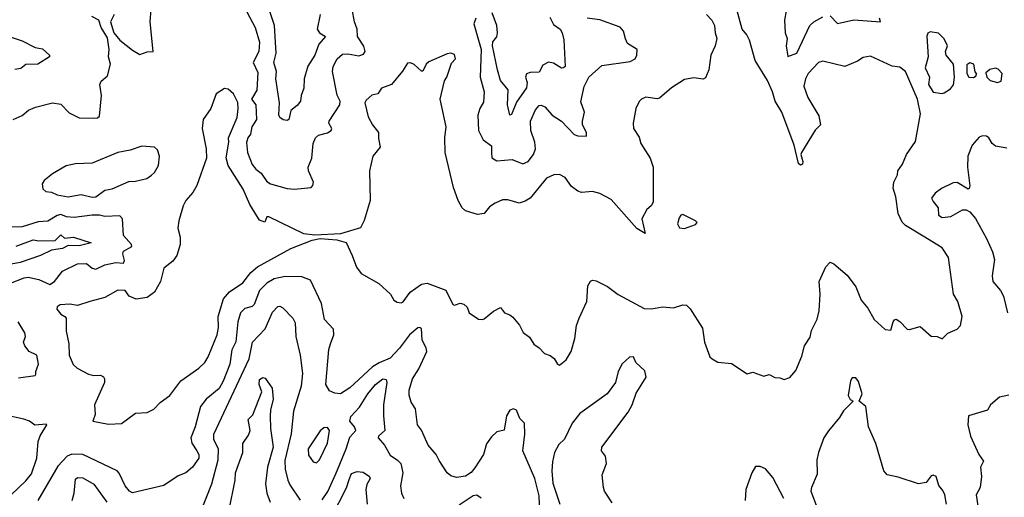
# Model space of a CAD drawing. Extents: x 1690054 to 1842981, y 782881 to 914114.
# Tile 329 of 656: x 1728112 to 1733462, y 894192 to 896787. Entities that reach past the tile are written whole.
import ezdxf

# ---------------------------------------------------------------- set-up
doc = ezdxf.new("R2010")
doc.units = 0

msp = doc.modelspace()

# ---------------------------------------------------------------- linework, layer by layer
at = {"layer": '0CON10XD'}
for points in [[(1728595, 894588.9), (1728665, 894592.5), (1728740.9, 894649.1), (1728805, 894652.9), (1728839.8, 894670.2), (1728875, 894707.5), (1728927.1, 894745), (1728987.5, 894825), (1729085, 894894.4), (1729117.1, 894925), (1729135.4, 894954.6), (1729184.6, 895075), (1729191.2, 895115), (1729190.8, 895175), (1729219.8, 895270.2), (1729251.9, 895308.1), (1729325, 895358.1), (1729367.3, 895412.7), (1729403.3, 895445), (1729585, 895543.6), (1729701.2, 895588.8), (1729745, 895598.8), (1729835, 895590.8), (1729885, 895576.2), (1729917.5, 895505), (1729942.1, 895442.1), (1729967.3, 895407.3), (1730063, 895353), (1730125.9, 895295.9), (1730145, 895263.3), (1730162, 895252), (1730185, 895248.8), (1730195, 895254), (1730233.3, 895306.7), (1730295, 895349.4), (1730325, 895355.6), (1730428.1, 895318.1), (1730465, 895238.8), (1730475, 895236.2), (1730505, 895247.1), (1730525, 895241.4), (1730542.5, 895225), (1730555, 895193.8), (1730605, 895160), (1730625, 895157.5), (1730635, 895162.5), (1730685.9, 895204.1), (1730725, 895222.5), (1730746.7, 895195), (1730775, 895184), (1730790.6, 895170.6), (1730826.8, 895126.8), (1730848.3, 895088.3), (1730882.5, 895062.5), (1730905, 895023.3), (1730934.2, 895004.2), (1730962.7, 894972.7), (1730995, 894962), (1731016.8, 894946.8), (1731033.3, 894915), (1731045, 894910), (1731081.7, 894938.3), (1731107.5, 894985), (1731128.8, 895055), (1731137.5, 895125), (1731152.5, 895165), (1731194, 895255), (1731198.3, 895341.7), (1731214.1, 895365.9), (1731225, 895371.2), (1731245, 895368), (1731305, 895338), (1731364.5, 895294.5), (1731505, 895217.1), (1731545, 895215.6), (1731605, 895226.2), (1731665, 895222), (1731715, 895237.1), (1731735, 895235.8), (1731755, 895216.2), (1731821.7, 895111.7), (1731833.3, 895035), (1731862.5, 894955), (1731873.9, 894943.9), (1731906.2, 894926.2), (1731978.7, 894918.7), (1732065, 894863.3), (1732095, 894872.5), (1732155, 894850), (1732185, 894860), (1732215, 894842.5), (1732241.7, 894841.7), (1732265, 894832.5), (1732296.4, 894843.6), (1732328.3, 894881.7), (1732361.7, 894958.3), (1732376.2, 895015), (1732407.9, 895062.1), (1732415, 895097.5), (1732445, 895160), (1732456.2, 895205), (1732460.8, 895295), (1732456.7, 895365), (1732492.5, 895445), (1732515, 895470), (1732535, 895460), (1732608.6, 895398.6), (1732655.3, 895335.3), (1732683.6, 895263.6), (1732720.2, 895220.2), (1732755, 895158.8), (1732815, 895103.8), (1732845, 895100), (1732858, 895145), (1732865, 895156.7), (1732875, 895160), (1732895, 895148), (1732935, 895106.2), (1732946.4, 895103.6), (1733005, 895120), (1733065, 895067.5), (1733096.4, 895066.4), (1733125, 895053.3), (1733155, 895083.3), (1733206.7, 895105), (1733223.3, 895125), (1733233.3, 895175), (1733210, 895255), (1733185.7, 895295.7), (1733158.6, 895495), (1733125, 895546.9), (1733020.7, 895610.7), (1732925, 895668.9), (1732907.3, 895687.3), (1732884.8, 895734.8), (1732873.1, 895825), (1732858.5, 895871.5), (1732861.4, 895905), (1732881.2, 895945), (1732884.2, 895965), (1732908, 896002), (1732930, 896055), (1732980, 896125), (1733006.4, 896275), (1732991, 896355), (1732925, 896505.5), (1732895, 896529.2), (1732852.5, 896535), (1732735, 896588.6), (1732695, 896581.4), (1732665, 896561.4), (1732595, 896533.3), (1732475, 896562.5), (1732452, 896555), (1732397.1, 896495), (1732381.8, 896465), (1732373.2, 896426.8), (1732393.9, 896365), (1732453.5, 896265), (1732464, 896215), (1732435, 896186.7), (1732360, 896065), (1732356.7, 896055), (1732367.3, 896017.3), (1732365, 896002.5), (1732355, 895997.5), (1732343.3, 896005), (1732320, 896105), (1732253.9, 896283.9), (1732216.2, 896345), (1732202.7, 896395), (1732175, 896456), (1732108.9, 896565), (1732077.5, 896675), (1732063.1, 896705), (1732037.8, 896735), (1731998.8, 896875)], [(1729317.9, 896885), (1729390.6, 896745), (1729414.2, 896664.2), (1729410.7, 896615), (1729381.2, 896555), (1729405, 896500), (1729399.8, 896405), (1729371.8, 896355), (1729394.3, 896325), (1729397.8, 896245), (1729373.5, 896205), (1729365.4, 896165), (1729350.8, 896145), (1729345, 896120), (1729349.5, 896065), (1729375, 895999.5), (1729395, 895974.6), (1729423.7, 895953.7), (1729455, 895907.9), (1729475, 895896.1), (1729565, 895870.5), (1729604.4, 895865.6), (1729695, 895875.8), (1729705, 895886.7), (1729708.1, 895905), (1729680.6, 895965), (1729679.4, 895985), (1729700, 896035), (1729705.6, 896115), (1729718.5, 896145), (1729735, 896160)], [(1729744.7, 896815), (1729728.2, 896735), (1729740, 896715), (1729772.9, 896695), (1729737.7, 896655), (1729716.2, 896595), (1729677.8, 896535), (1729656.9, 896465), (1729655.4, 896414.6), (1729640.6, 896375), (1729637.1, 896345), (1729619.8, 896320.2), (1729585.8, 896294.2), (1729575, 896244.3), (1729565, 896238.6), (1729543.1, 896243.1), (1729525.7, 896255.7), (1729520.7, 896270.7), (1729522.7, 896335), (1729503.1, 896465), (1729507.5, 896505), (1729493.5, 896555), (1729504.8, 896605.2), (1729495.7, 896755), (1729451.3, 896891.3)], [(1731843.3, 896815), (1731872.5, 896785), (1731887.5, 896755), (1731890, 896715), (1731900, 896685), (1731890, 896645), (1731866.7, 896595), (1731855.8, 896515), (1731838.3, 896471.7), (1731825, 896464), (1731775, 896470.8), (1731725, 896462), (1731652.8, 896417.2), (1731589.1, 896360.9), (1731575, 896357.5), (1731515, 896365.6), (1731490, 896355), (1731477.3, 896342.7), (1731460, 896305), (1731445.7, 896225), (1731447.1, 896195), (1731478.3, 896148.3), (1731487.5, 896115), (1731537.5, 896035), (1731554.2, 895985), (1731553.3, 895795), (1731543.3, 895775), (1731518.8, 895755), (1731492.9, 895705), (1731510, 895625), (1731465, 895651.9), (1731325, 895810.8), (1731265, 895842.5), (1731224.3, 895854.3), (1731165, 895848.9), (1731144.6, 895854.6), (1731110.3, 895880.3), (1731075, 895928.8), (1731045, 895946), (1731015, 895944.2), (1730975, 895925.8), (1730885, 895818), (1730859.1, 895800.9), (1730825, 895790.8), (1730765, 895809.2), (1730735, 895807.5), (1730695, 895790.8), (1730665, 895770), (1730635, 895734.3), (1730598.5, 895728.5), (1730535, 895748.1), (1730516.9, 895765), (1730494.7, 895804.7), (1730468.9, 895875), (1730422.9, 896065), (1730421.4, 896145), (1730429.4, 896205), (1730397.1, 896355), (1730420, 896455), (1730433.3, 896475), (1730458.6, 896551.4), (1730479.2, 896575), (1730475, 896598.8), (1730455, 896606), (1730435, 896601.2), (1730335, 896558.8), (1730321.2, 896545), (1730303, 896507), (1730295, 896506.7), (1730255, 896543.8), (1730235, 896553.3), (1730219.3, 896550.7), (1730192.3, 896507.7), (1730131.2, 896435), (1730077.5, 896415), (1730057.5, 896385), (1730025, 896376.2), (1729995, 896350), (1729988, 896335), (1730005, 896260), (1730028, 896215), (1730060.8, 896175), (1730062, 896142), (1730070, 896095), (1730031.2, 896045), (1730012, 895965), (1730016.7, 895805), (1729983.2, 895696.8), (1729963, 895657), (1729855, 895624.2), (1729715, 895615.8), (1729655, 895624), (1729465, 895716.2), (1729453.9, 895716.1), (1729443.3, 895686.7), (1729415, 895697.1), (1729362.6, 895782.6), (1729326.7, 895866.7), (1729243.9, 895995), (1729232.9, 896037.1), (1729248.3, 896121.7), (1729245.7, 896145), (1729293.9, 896255), (1729298.7, 896305), (1729297.7, 896337.7), (1729274.4, 896384.4), (1729245, 896410), (1729225, 896413.3), (1729180, 896385), (1729150, 896305), (1729109.2, 896245), (1729102.9, 896195), (1729125.8, 896085), (1729127.5, 896035), (1729074.3, 895885.7), (1729051.7, 895848.3), (1729014, 895805), (1729000, 895775), (1728976, 895695), (1728970.8, 895655), (1728984.2, 895605), (1728984.1, 895565.9), (1728965.8, 895505), (1728944.4, 895475.6), (1728895, 895436.7), (1728877.5, 895365), (1728845, 895306.2), (1728805, 895277.5), (1728745, 895269.2), (1728706.7, 895285), (1728685, 895315.8), (1728645, 895317.1), (1728575, 895277.5), (1728492.5, 895255), (1728425.6, 895234.4), (1728385, 895241.2), (1728332.4, 895237.6), (1728315, 895226.7), (1728313.5, 895213.5), (1728335, 895186.2), (1728357.5, 895175), (1728363.8, 895165), (1728364.4, 895095), (1728379.2, 895025), (1728380.6, 894965), (1728402.8, 894912.8), (1728424.5, 894894.5), (1728485, 894861.2), (1728515, 894854.3), (1728550, 894855), (1728566.4, 894846.4), (1728572.5, 894835), (1728573.3, 894815), (1728518, 894695), (1728522.3, 894642.3), (1728509.2, 894605), (1728595, 894588.9)], [(1728624.4, 896815), (1728605.8, 896775), (1728623.3, 896715), (1728656.6, 896676.6), (1728725, 896622), (1728765, 896598), (1728805, 896613.3), (1728837.5, 896615), (1728821.1, 896775), (1728826.2, 896845)], [(1729735, 896160), (1729785, 896172.5), (1729803.8, 896185), (1729807.9, 896195), (1729792.3, 896225), (1729793.8, 896235), (1729852, 896325), (1729853.4, 896345), (1729836.7, 896376.7), (1729811.8, 896505), (1729815, 896532), (1729836.4, 896575), (1729865, 896599.3), (1729895, 896601.6), (1729955, 896591.5), (1729980.1, 896599.9), (1729989.6, 896615), (1729982.4, 896642.4), (1729947.5, 896695), (1729945.4, 896735.4), (1729930.8, 896775), (1729918.5, 896845)], [(1730991.6, 896801.6), (1731011.8, 896761.8), (1731048, 896735), (1731060, 896715), (1731067.9, 896677.9), (1731075, 896532.5), (1731067.5, 896525), (1731055, 896524.2), (1731011.7, 896551.7), (1730985, 896555.8), (1730955, 896540.8), (1730935, 896501.4), (1730885, 896500.8), (1730866.2, 896493.8), (1730860.7, 896475), (1730869.2, 896445), (1730865, 896417.5), (1730811.7, 896338.2), (1730785, 896272.5), (1730775, 896267.5), (1730761.8, 896325), (1730766.8, 896406.8), (1730725, 896457.5), (1730707.8, 896515), (1730680.4, 896645), (1730682.4, 896667.6), (1730705, 896693.3), (1730708.2, 896715), (1730704.6, 896755.4), (1730679.7, 896825)], [(1732276.2, 896835), (1732268.2, 896785), (1732270.8, 896715), (1732282, 896685), (1732275.8, 896645), (1732285, 896587.5), (1732335, 896606.1), (1732404.7, 896755), (1732426.2, 896775), (1732475, 896802.1)], [(1728075.6, 896244.4), (1728125, 896265.8), (1728158.8, 896295), (1728198.3, 896311.7), (1728290, 896335), (1728335, 896328.1), (1728380.9, 896280.9), (1728435, 896254.2), (1728515, 896251.8), (1728535.3, 896254.7), (1728545, 896262.5), (1728555.5, 896375), (1728547.1, 896435), (1728555, 896453.8), (1728588.1, 896481.9), (1728604.3, 896545), (1728594.3, 896585), (1728597.5, 896625), (1728589.3, 896689.3), (1728553.8, 896745), (1728542.5, 896785), (1728504.2, 896804.2)], [(1730589.7, 896795), (1730580.2, 896765), (1730619, 896625), (1730614.2, 896475), (1730635.5, 896395), (1730631.1, 896338.9), (1730612.2, 896305), (1730601.5, 896268.5), (1730604.7, 896185), (1730630, 896135), (1730675, 896102), (1730675.4, 896064.6), (1730677.1, 896037.1), (1730705, 896019.6), (1730787.1, 896027.1), (1730845, 896003.3), (1730875, 896016.5), (1730904.2, 896055), (1730913.8, 896085), (1730911.7, 896121.7), (1730889.5, 896185), (1730887.1, 896235), (1730915, 896298.1), (1730935, 896320), (1730945, 896322.9), (1730965, 896314), (1731005, 896268), (1731055, 896235.6), (1731125, 896163.8), (1731145, 896156.5), (1731192.5, 896155), (1731191.1, 896175), (1731170.4, 896215), (1731169.2, 896235), (1731181.2, 896285), (1731160.2, 896340.2), (1731179.3, 896425), (1731204.8, 896475.2), (1731275, 896538.2), (1731429.2, 896560.8), (1731456.2, 896573.8), (1731465.7, 896595), (1731467.5, 896625), (1731415, 896658.6), (1731403.2, 896683.2), (1731392.5, 896725), (1731375, 896745.8), (1731265, 896786.2), (1731195, 896795.3)], [(1732515, 896808.5), (1732555, 896765.5), (1732645, 896787), (1732788.8, 896775), (1732784.5, 896795)], [(1733124, 896386), (1733135, 896390), (1733169.1, 896410.9), (1733186.4, 896433.6), (1733190.5, 896475), (1733185.6, 896545), (1733145.8, 896595), (1733142.5, 896615), (1733153.8, 896645), (1733135, 896683.3), (1733105, 896713.3), (1733058.3, 896721.7), (1733047, 896713), (1733041.7, 896698.3), (1733048.8, 896585), (1733032.5, 896525), (1733054.7, 896475), (1733049.8, 896435), (1733075, 896393.3), (1733124, 896386)], [(1728065, 896692.9), (1728125, 896673.1), (1728195, 896635.6), (1728235, 896628.1), (1728273.3, 896595), (1728273.3, 896585), (1728210, 896545), (1728145.6, 896544.4), (1728117.3, 896522.7), (1728085.6, 896515.6)], [(1733295, 896472.5), (1733308.3, 896481.7), (1733310, 896495), (1733303.3, 896503.3), (1733296.7, 896545), (1733275, 896553.3), (1733258.3, 896541.7), (1733257.5, 896495), (1733270, 896475), (1733295, 896472.5)], [(1733425, 896446.2), (1733445, 896453.3), (1733450, 896495), (1733428.3, 896518.3), (1733415, 896523.3), (1733383, 896517), (1733361.7, 896498.3), (1733367.5, 896475), (1733385, 896457.5), (1733425, 896446.2)], [(1733475, 896088.6), (1733415, 896100.4), (1733395.5, 896115), (1733378.1, 896145), (1733365, 896154), (1733344.1, 896155.9), (1733325, 896148), (1733287.8, 896105), (1733264.5, 896045), (1733262.3, 895985), (1733275.5, 895884.5), (1733270.7, 895869.3), (1733265, 895866.2), (1733205, 895902.5), (1733185, 895900.8), (1733120.6, 895869.4), (1733086.4, 895845), (1733067.1, 895817.1), (1733075, 895798.6), (1733102.5, 895765), (1733104.3, 895725), (1733125, 895712.7), (1733171.4, 895718.6), (1733235, 895754.4), (1733255, 895753.3), (1733275, 895743.1), (1733305, 895706.9), (1733365, 895598.9), (1733398.3, 895525), (1733408.4, 895485), (1733396.4, 895395), (1733400, 895365), (1733442.1, 895315), (1733457.5, 895285), (1733479.7, 895195)], [(1728505, 895822.7), (1728525, 895823.8), (1728575, 895860.4), (1728615, 895868.2), (1728705, 895907.3), (1728740.9, 895909.1), (1728802.5, 895925), (1728828, 895942), (1728845, 895956.2), (1728865.7, 895995), (1728870.8, 896045), (1728860.5, 896080.5), (1728844.1, 896094.1), (1728775, 896100), (1728712.7, 896077.3), (1728645, 896065.7), (1728505, 896008.1), (1728415, 896004.2), (1728365, 895992.5), (1728290, 895950), (1728245, 895913.1), (1728234.5, 895895), (1728237.6, 895867.6), (1728253.5, 895853.5), (1728285, 895850), (1728315, 895836), (1728375, 895824), (1728445, 895836.5), (1728505, 895822.7)], [(1728062.5, 895355), (1728135.2, 895384.8), (1728158.3, 895388.3), (1728215, 895374.7), (1728275, 895348.2), (1728300.6, 895365), (1728345, 895420), (1728425, 895461.2), (1728475, 895461.5), (1728505, 895436.8), (1728525, 895432.3), (1728574.8, 895455.2), (1728635, 895468.5), (1728675.5, 895465), (1728681.7, 895478.3), (1728672.7, 895515), (1728675, 895530), (1728721.4, 895555), (1728719.4, 895565), (1728675.5, 895615), (1728670, 895705), (1728655, 895720.6), (1728575, 895716.9), (1728545, 895724.3), (1728505, 895724.3), (1728407, 895713), (1728365.4, 895715.4), (1728335, 895728.9), (1728315, 895723.9), (1728265, 895691.6), (1728211.5, 895688.5), (1728125, 895661.6), (1728065, 895659.7)], [(1731725, 895653.4), (1731783.8, 895675), (1731793.3, 895685), (1731783.8, 895695), (1731715, 895728.5), (1731705, 895725.5), (1731695, 895710.8), (1731687, 895677), (1731696.4, 895656.4), (1731725, 895653.4)], [(1728092.7, 895557.3), (1728185, 895591), (1728215, 895585.9), (1728305, 895587.6), (1728335, 895618.9), (1728355, 895599.7), (1728405, 895605.6), (1728500, 895575), (1728435, 895558.8), (1728375, 895560.2), (1728345, 895544.6), (1728285, 895535.2), (1728225, 895506.6), (1728115, 895468.7), (1728065, 895458.4)], [(1730940, 894055), (1730935, 894200), (1730911.2, 894295), (1730846, 894445), (1730856.7, 894535), (1730854, 894595), (1730830.3, 894620.3), (1730810.8, 894665), (1730795, 894673.1), (1730775, 894665.8), (1730756.9, 894635), (1730745, 894556.7), (1730705, 894548.5), (1730675, 894520), (1730647.5, 894482.5), (1730632.7, 894425), (1730585, 894351.5), (1730565, 894327.3), (1730535, 894306.9), (1730485, 894299.2), (1730455, 894308.8), (1730434.2, 894324.2), (1730391.1, 894391.1), (1730375.6, 894425), (1730330.5, 894475), (1730295, 894556.7), (1730274, 894585), (1730262.7, 894672.7), (1730239.7, 894709.7), (1730227.6, 894747.6), (1730227.3, 894775), (1730245.4, 894835), (1730280, 894890), (1730323.3, 894985), (1730320.6, 895005), (1730299.6, 895045), (1730295, 895109.2), (1730285, 895115.5), (1730275, 895113.5), (1730229.5, 895075), (1730175, 895001.5), (1730125, 894948.2), (1730065, 894923.3), (1730029.6, 894900.4), (1729905, 894787.5), (1729855, 894754), (1729825, 894758), (1729795, 894770.8), (1729775.4, 894805.4), (1729792.2, 894995), (1729801.5, 895025), (1729818.5, 895075), (1729817.1, 895105), (1729768.3, 895158.3), (1729751.8, 895245), (1729692.5, 895372.5), (1729645, 895389.1), (1729555, 895392.4), (1729495, 895378.6), (1729454.6, 895355), (1729414.5, 895315.5), (1729385, 895238.9), (1729375, 895229.5), (1729335, 895217.5), (1729312.3, 895195), (1729297.4, 895145), (1729286.2, 895036.2), (1729265, 894993.1), (1729254.5, 894915), (1729217.3, 894822.7), (1729195, 894782.9), (1729124.6, 894725), (1729093.5, 894685), (1729065.3, 894575), (1729042.5, 894515), (1729046.4, 894486.4), (1729074.5, 894445), (1729084.5, 894425), (1729085, 894404), (1729050.6, 894355), (1729015, 894325.6), (1728972.2, 894307.8), (1728894.7, 894255.3), (1728725, 894216.9), (1728709.2, 894225), (1728684.6, 894254.6), (1728653, 894323), (1728642, 894335), (1728455, 894425.4), (1728395, 894425.9), (1728368.9, 894415), (1728318.2, 894361.8), (1728210, 894175)], [(1729090.3, 894099.7), (1729155.6, 894265), (1729189.5, 894395), (1729192.1, 894455), (1729166.9, 894505), (1729165.9, 894535), (1729359.3, 894945), (1729376.5, 895035), (1729445, 895107.1), (1729485, 895197.1), (1729515, 895228.1), (1729525, 895230.6), (1729541.8, 895221.8), (1729595.8, 895165), (1729609.3, 895139.3), (1729612.4, 895065), (1729636.1, 894965), (1729647.8, 894865), (1729641.2, 894795), (1729599.3, 894660.7), (1729587.3, 894537.3), (1729552.2, 894392.2), (1729554.1, 894345), (1729568.2, 894285), (1729580.1, 894260.1), (1729636.3, 894176.3)], [(1728105, 894841.1), (1728195.5, 894854.5), (1728199.7, 894860.3), (1728199.6, 894875), (1728214.7, 894915), (1728204.7, 894964.7), (1728164, 894984), (1728138.9, 895015), (1728132.9, 895035), (1728143.8, 895065), (1728140, 895085), (1728103.2, 895145)], [(1731331.5, 894161.5), (1731290, 894225), (1731283.5, 894245), (1731276, 894315), (1731301.1, 894375), (1731295.6, 894415), (1731273.1, 894445), (1731275.6, 894465), (1731417.5, 894655), (1731440.4, 894695), (1731461.7, 894758.3), (1731515.5, 894844.5), (1731508.6, 894878.6), (1731460, 894925), (1731446.7, 894955), (1731425, 894953.8), (1731385, 894916.7), (1731364.5, 894875.5), (1731348.5, 894815), (1731304.6, 894755), (1731155, 894647.1), (1731114.1, 894595), (1731071.5, 894508.5), (1731040.9, 894479.1), (1731018.2, 894435), (1731006.2, 894385), (1731002.9, 894335), (1731008.6, 894268.6), (1731046.5, 894155)], [(1729247.6, 894115), (1729283.3, 894285), (1729284.7, 894325.3), (1729324.6, 894435), (1729324.3, 894485), (1729355, 894530), (1729363.3, 894555), (1729352.9, 894615), (1729379.1, 894640.9), (1729426.7, 894765), (1729413.6, 894805), (1729415, 894832.9), (1729432.7, 894842.7), (1729445, 894838.6), (1729484.2, 894784.2), (1729489.8, 894725), (1729474.3, 894665), (1729472.7, 894635), (1729475.2, 894565), (1729489.1, 894465), (1729457.8, 894355), (1729448, 894265), (1729454.7, 894215), (1729472.2, 894165)], [(1729755, 894178.5), (1729785.7, 894224.3), (1729830.4, 894319.6), (1729886.1, 894455), (1729905, 894519.2), (1729937.5, 894555), (1729930.4, 894575), (1729905.2, 894605), (1729911.8, 894631.8), (1729959.1, 894680.9), (1730003.5, 894755), (1730045.7, 894805), (1730085, 894835.2), (1730102.7, 894832.7), (1730106.5, 894816.5), (1730088.9, 894695), (1730088.1, 894635), (1730096.5, 894555), (1730062, 894525), (1730060, 894515), (1730094, 894475), (1730125, 894421.5), (1730164.7, 894394.7), (1730181.9, 894375), (1730193.1, 894325), (1730180.5, 894255), (1730186.5, 894215), (1730198.9, 894185)], [(1733147.1, 894155), (1733138.9, 894205), (1733128.8, 894228.8), (1733105.7, 894255.7), (1733092, 894305), (1733075, 894312.5), (1733065, 894309.2), (1733038.1, 894271.9), (1732995, 894265.8), (1732885, 894301.4), (1732825, 894314.3), (1732806.7, 894336.7), (1732763.8, 894485), (1732723.9, 894575), (1732710.4, 894685), (1732672.5, 894715), (1732689.6, 894755), (1732670.4, 894820.4), (1732655, 894840.8), (1732635, 894841.2), (1732625.6, 894824.4), (1732613.1, 894745), (1732625, 894723.8), (1732640, 894715), (1732588.2, 894661.8), (1732565.7, 894625), (1732506.6, 894553.4), (1732482.1, 894515), (1732451.6, 894435), (1732442.9, 894395), (1732445, 894317.5), (1732414.1, 894245.9), (1732411.1, 894225), (1732445, 894135.7)], [(1733486.1, 894746.1), (1733435, 894736.7), (1733386.7, 894695), (1733370, 894665), (1733266.7, 894635), (1733264.2, 894585), (1733277.5, 894525), (1733324, 894425), (1733348.3, 894388.3), (1733332, 894355), (1733338, 894305), (1733331.2, 894245), (1733309.4, 894205), (1733318.9, 894145)], [(1728065, 894206), (1728145, 894280.8), (1728175, 894320), (1728204.4, 894405), (1728212.2, 894495), (1728223.8, 894526.2), (1728260, 894585), (1728255, 894590), (1728194.2, 894584.2), (1728165, 894606.2), (1728135, 894615.8), (1728035, 894637.5)], [(1729725, 894380), (1729740.8, 894395), (1729785, 894486.2), (1729795.5, 894555), (1729785, 894572), (1729765, 894568.6), (1729745, 894552.5), (1729678.9, 894455), (1729681.5, 894421.5), (1729706.7, 894385), (1729725, 894380)], [(1732263.3, 894185), (1732205, 894298.8), (1732165, 894346.2), (1732135, 894360), (1732110.7, 894359.3), (1732089.2, 894325), (1732056.7, 894235), (1732053.5, 894175)], [(1728396.5, 894175), (1728407.1, 894215), (1728415, 894291.4), (1728425, 894300), (1728455, 894297.6), (1728515, 894262.7), (1728584.8, 894164.8)], [(1729805.5, 894084.5), (1729887.2, 894242.8), (1729901.4, 894288.6), (1729915, 894321.6), (1729945, 894332.7), (1729978.9, 894328.9), (1730012.9, 894305), (1730015.3, 894295), (1729998.5, 894261.5), (1729993, 894235), (1730000.3, 894155)], [(1730499, 894151), (1730575, 894202.7), (1730595, 894205.4), (1730619.7, 894189.7)]]:
    msp.add_lwpolyline(points, dxfattribs=at)

doc.saveas('drawing.dxf')
